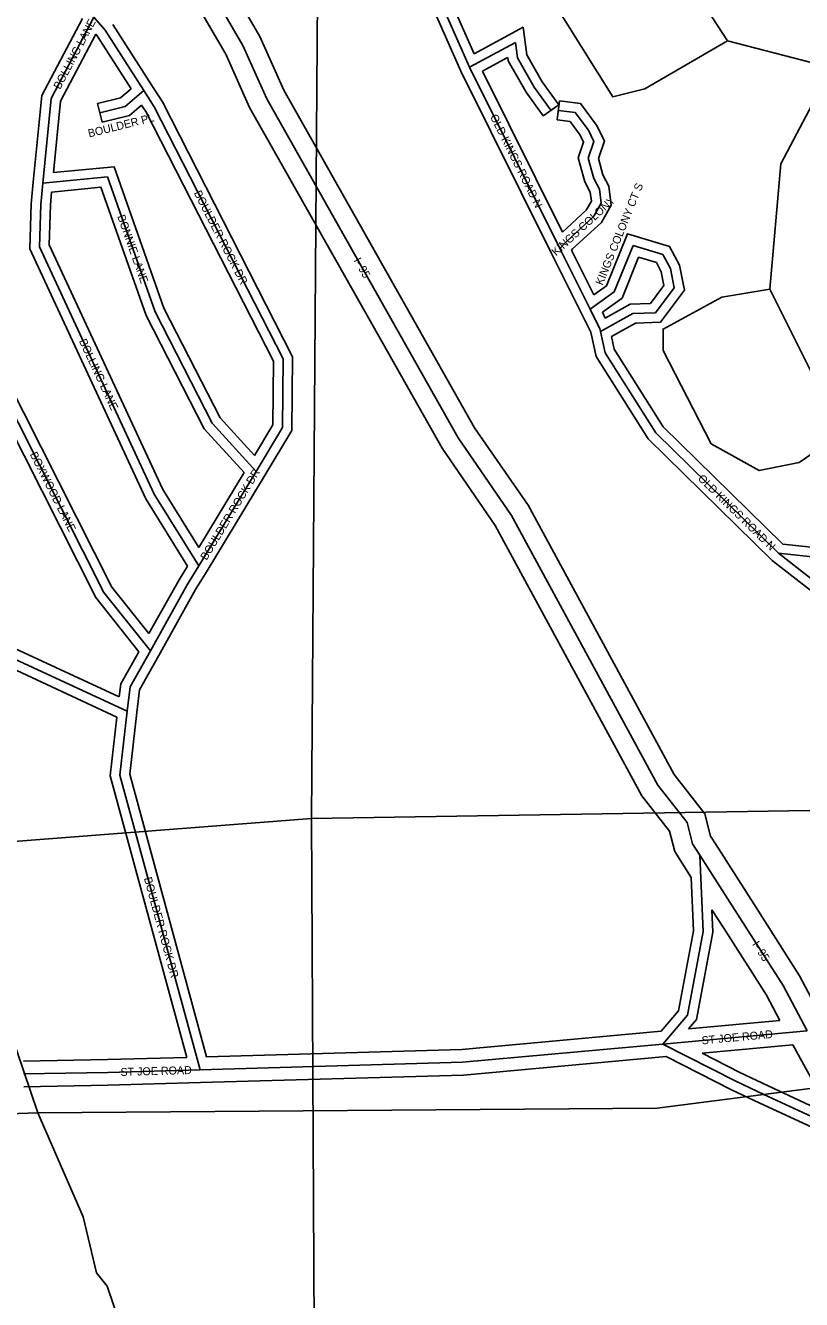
# Model space of a CAD drawing. Extents: x 457167 to 656239, y 1787309 to 1969297.
# Drawn here: x 584161 to 586585, y 1896984 to 1900964 of the extents above; entities that cross this region are included whole.
import ezdxf

# ---------------------------------------------------------------- set-up
doc = ezdxf.new("R2010")
doc.units = 0
for name, color, linetype in [('Level 1', 7, 'Continuous'), ('Level 13', 7, 'Continuous'), ('Level 14', 7, 'Continuous'), ('Level 22', 7, 'Continuous'), ('Level 23', 7, 'Continuous'), ('Level 31', 7, 'Continuous'), ('Level 32', 7, 'Continuous'), ('Level 34', 7, 'Continuous'), ('Level 5', 7, 'Continuous')]:
    doc.layers.add(name, color=color, linetype=linetype)

msp = doc.modelspace()

# ---------------------------------------------------------------- linework, layer by layer
at = {"layer": 'Level 1'}
for p, q in [((585092.812, 1903792.198), (585054.368, 1898486.937)), ((589002.256, 1898549.376), (585054.368, 1898486.937)), ((585054.368, 1898486.937), (579953.491, 1898090.679)), ((585054.368, 1898486.937), (585080.121, 1893221.401))]:
    msp.add_line(p, q, dxfattribs=at)
at = {"layer": 'Level 13'}
for p, q in [((586392.439, 1898176.058), (586267.534, 1898371.57)), ((586527.174, 1897964.893), (586392.439, 1898176.058)), ((586527.174, 1897964.893), (586602.264, 1897823.296))]:
    msp.add_line(p, q, dxfattribs=at)
msp.add_lwpolyline([(586267.534, 1898371.57), (586244.709, 1898407.25), (586227.984, 1898474.191), (586136.633, 1898590.728), (585679.431, 1899433.789), (585512.97, 1899675.564), (584914.414, 1900735.271), (584839.704, 1900902.326), (584688.869, 1901162.621)], dxfattribs=at)
at = {"layer": 'Level 14'}
for p, q in [((586443.002, 1898208.361), (586318.096, 1898403.872)), ((586579.054, 1897995.133), (586443.021, 1898208.331)), ((586341.878, 1898143.755), (586305.206, 1898201.155)), ((586475.296, 1897934.651), (586341.859, 1898143.784)), ((586579.054, 1897995.134), (586650.729, 1897859.976)), ((586475.296, 1897934.65), (586517.189, 1897855.654)), ((586558.081, 1897779.07), (586642.809, 1897624.464))]:
    msp.add_line(p, q, dxfattribs=at)
for points in [[(586318.077, 1898403.903), (586300.54, 1898431.316), (586283.094, 1898501.142), (586186.969, 1898623.771), (585730.657, 1899465.191), (585563.903, 1899707.394), (584968.039, 1900762.333), (584893.193, 1900929.691), (584740.784, 1901192.705)], [(586240.609, 1898302.316), (586188.876, 1898383.184), (586172.872, 1898447.24), (586086.296, 1898557.686), (585628.205, 1899402.386), (585462.039, 1899643.734), (584860.789, 1900708.21), (584786.214, 1900874.962), (584636.955, 1901132.538)]]:
    msp.add_lwpolyline(points, dxfattribs=at)
at = {"layer": 'Level 22'}
for p, q in [((586151.961, 1897781.963), (586602.264, 1897823.296)), ((584155.01, 1897688.341), (584417.654, 1897693.285)), ((584417.654, 1897693.285), (584706.056, 1897701.454))]:
    msp.add_line(p, q, dxfattribs=at)
msp.add_lwpolyline([(584706.056, 1897701.454), (585526.431, 1897724.969), (586151.961, 1897781.963)], dxfattribs=at)
at = {"layer": 'Level 23'}
for p, q in [((586231.922, 1897829.471), (586517.189, 1897855.655)), ((586274.324, 1897753.024), (586558.082, 1897779.07)), ((584154.258, 1897728.334), (584416.9, 1897733.278)), ((584416.9, 1897733.278), (584664.425, 1897740.291)), ((584155.764, 1897648.346), (584418.407, 1897653.29)), ((584418.407, 1897653.29), (584707.189, 1897661.468))]:
    msp.add_line(p, q, dxfattribs=at)
for points in [[(584726.121, 1897742.046), (585524.041, 1897764.919), (586146.356, 1897821.619)], [(584707.203, 1897661.469), (585528.822, 1897685.02), (586162.679, 1897742.771)]]:
    msp.add_lwpolyline(points, dxfattribs=at)
at = {"layer": 'Level 31'}
for p, q in [((584374.743, 1900990.5), (584409.318, 1900949.705)), ((584409.318, 1900949.705), (584530.085, 1900761.105)), ((585548.239, 1900834.421), (585691.454, 1900911.603)), ((585830.124, 1900267.694), (585548.239, 1900834.421)), ((585924.511, 1900078.058), (585830.124, 1900267.694)), ((585999.964, 1900131.733), (586058.738, 1900276.715)), ((586058.738, 1900276.715), (586152.157, 1900248.537)), ((586152.157, 1900248.537), (586175.603, 1900205.22)), ((586175.603, 1900205.22), (586187.254, 1900145.197)), ((585924.511, 1900078.058), (585999.964, 1900131.733)), ((586187.254, 1900145.197), (586128.605, 1900066.761)), ((585955.234, 1900016.544), (585924.511, 1900078.058)), ((586058.336, 1900064.349), (585957.169, 1900007.871)), ((586128.605, 1900066.761), (586058.336, 1900064.349)), ((585957.169, 1900007.871), (585955.234, 1900016.544)), ((584881.023, 1899570.957), (584702.408, 1899275.661)), ((586512.854, 1899315.481), (586237.071, 1899586.187)), ((586996.351, 1899264.755), (586512.854, 1899315.481)), ((586864.305, 1899041), (586512.854, 1899315.481)), ((584478.97, 1898821.543), (583888.121, 1899095.787))]:
    msp.add_line(p, q, dxfattribs=at)
for points in [[(585548.239, 1900834.421), (585382.041, 1901209.651), (585343.329, 1901248.999)], [(584374.743, 1900990.5), (584240.721, 1900736.576), (584215.091, 1900471.531)], [(585691.454, 1900911.603), (585697.404, 1900863.591), (585749.69, 1900772.217), (585802.329, 1900699.389)], [(584530.085, 1900761.105), (584471.807, 1900711.035), (584392.604, 1900691.188)], [(584530.085, 1900761.105), (584562.416, 1900710.496), (584965.315, 1899922.436), (584963.314, 1899707.891), (584881.023, 1899570.957)], [(585830.124, 1900267.694), (585848.284, 1900287.66), (585936.187, 1900368.221), (585959.474, 1900409.268), (585953.834, 1900453.28), (585936.411, 1900486.767), (585919.044, 1900550.075), (585936.629, 1900602.041), (585919.209, 1900636.984), (585878.3, 1900692.336), (585825.536, 1900698.981)], [(584550.874, 1899010.497), (584405.606, 1899192.962), (584071.775, 1899853.983), (583891.854, 1900360.887), (583902.542, 1900624.869)], [(584215.091, 1900471.531), (584417.016, 1900491.139), (584565.633, 1900069.754), (584743.962, 1899721.768), (584881.023, 1899570.957)], [(584215.091, 1900471.531), (584208.603, 1900404.997), (584204.532, 1900273.003), (584563.263, 1899499.934), (584702.408, 1899275.661)], [(586237.071, 1899586.187), (586129.805, 1899691.481), (585971.944, 1899941.602), (585957.169, 1900007.871)], [(584702.408, 1899275.661), (584666.367, 1899216.821), (584550.874, 1899010.497)], [(584550.874, 1899010.497), (584487.703, 1898898.254), (584478.97, 1898821.543)], [(584478.97, 1898821.543), (584456.011, 1898622.312), (584706.056, 1897701.454)], [(586267.534, 1898371.57), (586278.214, 1898133.365), (586229.076, 1897872.363), (586151.961, 1897781.963)], [(586151.961, 1897781.963), (586379.399, 1897665.531), (586467.714, 1897624.274)], [(586467.714, 1897624.274), (586630.049, 1897548.695), (586843.424, 1897391.566)]]:
    msp.add_lwpolyline(points, dxfattribs=at)
at = {"layer": 'Level 32'}
for p, q in [((585562.543, 1900876.207), (585414.19, 1901211.149)), ((584433.502, 1900967.571), (584555.35, 1900777.283)), ((585562.544, 1900876.207), (585715.834, 1900958.82)), ((584380.556, 1900937.24), (584385.135, 1900931.837)), ((584385.135, 1900931.836), (584490.766, 1900766.875)), ((585588.032, 1900821.784), (585667.077, 1900864.384)), ((585803.264, 1900254.332), (585521.081, 1900821.658)), ((585838.102, 1900319.021), (585588.032, 1900821.784)), ((584399.896, 1900662.088), (584385.312, 1900720.289)), ((585826.643, 1900716.963), (585778.014, 1900681.816)), ((585821.787, 1900669.216), (585829.284, 1900728.746)), ((585897.654, 1900064.691), (585803.268, 1900254.326)), ((585935.726, 1900122.852), (585866.127, 1900262.688)), ((585926.754, 1900006.427), (585897.672, 1900064.653)), ((585971.847, 1900050.425), (585962.822, 1900068.493)), ((586526.398, 1899344.226), (586258.087, 1899607.596)), ((584843.773, 1899567.338), (584702.084, 1899333.09)), ((586493.051, 1899292.881), (586216.056, 1899564.776)), ((584906.694, 1899555.43), (584728.078, 1899260.134)), ((586972.057, 1899297.468), (586526.398, 1899344.225)), ((586845.84, 1899017.355), (586493.052, 1899292.881)), ((584453.869, 1898866.268), (583913.165, 1899117.237)), ((584446.688, 1898803.452), (583863.079, 1899074.336))]:
    msp.add_line(p, q, dxfattribs=at)
for points in [[(585521.082, 1900821.658), (585356.824, 1901192.506), (585321.944, 1901227.959)], [(584338.78, 1900986.633), (584211.429, 1900745.35), (584185.229, 1900474.419)], [(585715.834, 1900958.82), (585726.436, 1900873.261), (585774.938, 1900788.501), (585826.643, 1900716.963)], [(584380.557, 1900937.24), (584270.013, 1900727.801), (584248.46, 1900504.911)], [(585667.078, 1900864.383), (585668.373, 1900853.921), (585724.442, 1900755.934), (585778.014, 1900681.816)], [(584490.766, 1900766.875), (584457.635, 1900738.412), (584385.312, 1900720.289)], [(584555.367, 1900777.256), (584588.473, 1900725.434), (584995.383, 1899929.527), (584993.238, 1899699.441), (584906.737, 1899555.504)], [(584523.416, 1900715.821), (584485.978, 1900683.658), (584399.896, 1900662.088)], [(584523.416, 1900715.821), (584536.359, 1900695.558), (584935.247, 1899915.343), (584933.391, 1899716.341), (584876.09, 1899620.991)], [(585866.128, 1900262.688), (585869.56, 1900266.464), (585959.945, 1900349.301), (585990.502, 1900403.162), (585982.913, 1900462.39), (585964.498, 1900497.782), (585950.404, 1900549.156), (585969.049, 1900604.253), (585944.89, 1900652.711), (585894.793, 1900720.496), (585829.284, 1900728.746)], [(585838.102, 1900319.021), (585912.429, 1900387.141), (585928.446, 1900415.374), (585924.756, 1900444.171), (585908.324, 1900475.751), (585887.684, 1900550.993), (585904.209, 1900599.831), (585893.528, 1900621.257), (585861.808, 1900664.175), (585821.787, 1900669.216)], [(584514.824, 1899007.61), (584380.216, 1899176.687), (584044.139, 1899842.156), (583861.644, 1900356.311), (583871.541, 1900600.744)], [(584546.519, 1899064.134), (584430.996, 1899209.237), (584099.411, 1899865.811), (583922.064, 1900365.462), (583932.519, 1900623.655)], [(584248.46, 1900504.911), (584437.496, 1900523.27), (584593.253, 1900081.638), (584768.843, 1899738.997), (584876.09, 1899620.991)], [(584185.232, 1900474.442), (584178.648, 1900406.918), (584174.326, 1900266.824), (584536.814, 1899485.659), (584667.165, 1899275.56)], [(584242.555, 1900444.054), (584238.559, 1900403.076), (584234.737, 1900279.182), (584589.712, 1899514.208), (584702.084, 1899333.09)], [(584242.555, 1900444.055), (584396.537, 1900459.008), (584538.012, 1900057.871), (584719.081, 1899704.54), (584843.773, 1899567.338)], [(585935.727, 1900122.853), (585975.446, 1900151.111), (586041.212, 1900313.336), (586172.655, 1900273.69), (586204.176, 1900215.454), (586219.235, 1900137.871), (586144.015, 1900037.271), (586066.621, 1900034.616), (585991.316, 1899992.575)], [(585962.822, 1900068.493), (586024.481, 1900112.356), (586076.263, 1900240.093), (586131.658, 1900223.386), (586147.029, 1900194.986), (586155.271, 1900152.523), (586113.195, 1900096.251), (586050.051, 1900094.083), (585971.847, 1900050.425)], [(586216.055, 1899564.777), (586106.299, 1899672.517), (585943.794, 1899929.993), (585926.754, 1900006.427)], [(586258.087, 1899607.596), (586153.312, 1899710.446), (586000.092, 1899953.212), (585991.316, 1899992.575)], [(584667.165, 1899275.561), (584640.476, 1899231.99), (584546.518, 1899064.134)], [(584727.99, 1899259.991), (584692.258, 1899201.654), (584577.051, 1898995.842)], [(584514.824, 1899007.611), (584458.582, 1898907.678), (584453.869, 1898866.269)], [(584577.017, 1898995.782), (584516.824, 1898888.83), (584508.779, 1898818.15)], [(584508.774, 1898818.108), (584486.475, 1898624.607), (584726.122, 1897742.046)], [(584446.688, 1898803.451), (584425.548, 1898620.016), (584664.424, 1897740.291)], [(586240.609, 1898302.316), (586248.088, 1898135.496), (586201.071, 1897885.76), (586146.357, 1897821.618)], [(586305.205, 1898201.155), (586308.34, 1898131.233), (586257.082, 1897858.966), (586231.922, 1897829.471)], [(586162.679, 1897742.771), (586366.21, 1897638.58), (586455.017, 1897597.093)], [(586274.324, 1897753.024), (586392.587, 1897692.483), (586480.411, 1897651.455)], [(586480.376, 1897651.471), (586645.426, 1897574.628), (586682.942, 1897551.454)], [(586455.052, 1897597.076), (586614.671, 1897522.761), (586760.974, 1897415.024)]]:
    msp.add_lwpolyline(points, dxfattribs=at)
at = {"layer": 'Level 5'}
msp.add_line((586678.859, 1900832.42), (586353.833, 1900916.14), dxfattribs=at)
for points in [[(584199.519, 1897567.208), (583667.64, 1899135.033), (583651.069, 1899218.395), (583509.772, 1899610.363), (583202.305, 1900519.354), (583135.871, 1900786.19), (583069.309, 1900902.962), (582596.088, 1902720.814), (582354.858, 1903212.915), (582046.967, 1903738.436), (581572.482, 1904389.189)], [(584199.519, 1897567.208), (586133.565, 1897581.818), (586717.162, 1897656.233), (588476.481, 1897971.12), (589702.204, 1898244.912), (590060.758, 1898352.887), (593146.729, 1899800.118), (596082.491, 1901114.125)], [(586486.405, 1900140.691), (586520.14, 1900532.471), (586678.859, 1900832.42)], [(584199.519, 1897567.208), (582565.537, 1897510.618), (581506.833, 1897511.722), (576749.236, 1897416.836)], [(584831.26, 1895849.23), (584798.078, 1896015.993), (584664.982, 1896291.25), (584415.669, 1897025.116), (584382.398, 1897066.826), (584340.875, 1897241.921), (584199.519, 1897567.208)]]:
    msp.add_lwpolyline(points, dxfattribs=at)
for points in [[(586353.833, 1900916.14), (586095.251, 1900766.345), (585995.18, 1900741.464), (585604.056, 1901367.086), (585946.039, 1901550.123), (586087.563, 1901374.93), (586137.455, 1901249.816), (586353.833, 1900916.14)], [(586486.405, 1900140.691), (586711.004, 1899690.302), (586577.524, 1899598.729), (586452.442, 1899573.888), (586302.489, 1899657.379), (586152.733, 1899949.316), (586152.792, 1900016.007), (586336.324, 1900115.851), (586486.405, 1900140.691)]]:
    msp.add_lwpolyline(points, close=True, dxfattribs=at)

# ---------------------------------------------------------------- texts
at = {"layer": 'Level 34'}
for s, height, rotation, p in [('BOLLING LANE', 25, 62.173903, (584268.726, 1900762.859)), ('BOULDER PL', 25, 14.066961, (584359.59, 1900614.436)), ('OLD KINGS ROAD N', 25, 296.444942, (585611.294, 1900679.583)), ('BOULDER ROCK DR', 25, 297.078094, (584686.069, 1900441.179)), ('KINGS COLONY CT S', 25, 67.931964, (585963.429, 1900150.772)), ('KINGS COLONY', 25, 42.503997, (585818.135, 1900243.075)), ('BONNIE LANE', 25, 289.426514, (584447.167, 1900368.071)), ('I- 95', 25, 299.458761, (585185.228, 1900230.396)), ('BOLLING LANE', 25, 294.892442, (584327.419, 1899978.488)), ('BOXWOOD LANE', 25, 296.794381, (584173.65, 1899624.531)), ('BOULDER ROCK DR', 25, 58.830619, (584726.609, 1899291.525)), ('OLD KINGS ROAD N', 25, 315.532136, (586259.328, 1899546.824)), ('BOULDER ROCK DR', 25, 285.190906, (584530.594, 1898299.947)), ('I- 95', 25, 302.539608, (586430.041, 1898093.888)), ('ST JOE ROAD', 25, 5.244061, (586274.283, 1897780.638)), ('ST JOE ROAD', 24.99916, 1.622186, (584457.846, 1897681.918))]:
    msp.add_text(s, height=height, rotation=rotation, dxfattribs=at).set_placement(p)

doc.saveas('drawing.dxf')
